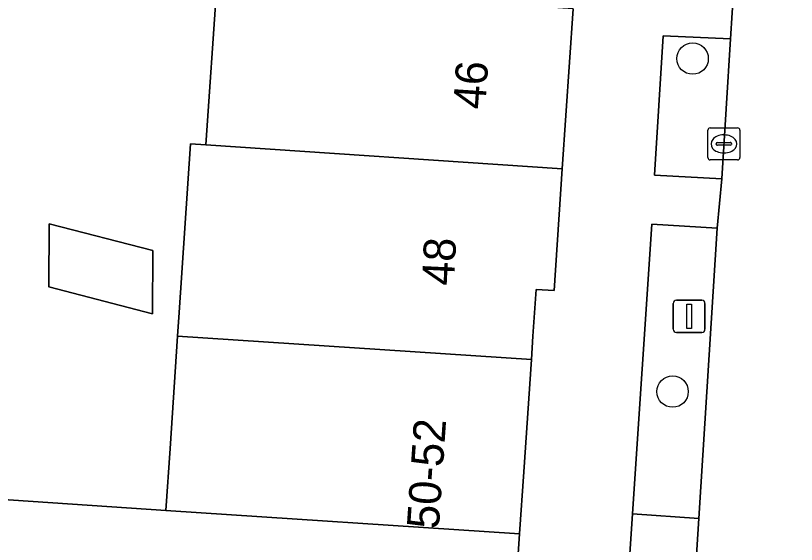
# Model space of a CAD drawing. Extents: x 159960 to 160866, y 382700 to 383354.
# Drawn here: x 160554.15 to 160578.46, y 382895.53 to 382911.98 of the extents above; entities that cross this region are included whole.
import ezdxf

# ---------------------------------------------------------------- set-up
doc = ezdxf.new("R2010")
doc.units = 0
for name, color, linetype in [('IMGEO_Boom', 7, 'Continuous'), ('IMGEO_Erf', 7, 'Continuous'), ('IMGEO_Groenvoorziening', 7, 'Continuous'), ('IMGEO_Kolk', 7, 'Continuous'), ('IMGEO_Lichtmast', 7, 'Continuous'), ('IMGEO_Pand', 7, 'Continuous'), ('IMGEO_Pand_nummerreeks', 7, 'Continuous'), ('IMGEO_Rijbaan_lokaal_open', 7, 'Continuous'), ('IMGEO_Voetpad_open', 7, 'Continuous')]:
    doc.layers.add(name, color=color, linetype=linetype)

msp = doc.modelspace()

# ---------------------------------------------------------------- linework, layer by layer
at = {"layer": 'IMGEO_Boom'}
for centre in [(160575.234, 382910.647), (160574.61, 382900.287)]:
    msp.add_circle(centre, 0.489, dxfattribs=at)
at = {"layer": 'IMGEO_Erf'}
msp.add_lwpolyline([(160552.857, 382896.986), (160558.833, 382896.589), (160558.964, 382898.52), (160559.2, 382902.014), (160559.249, 382902.745), (160559.604, 382907.994), (160560.082, 382907.962), (160560.418, 382912.933)], dxfattribs=at)
msp.add_lwpolyline([(160555.191, 382903.543), (160555.201, 382905.51), (160558.429, 382904.671), (160558.419, 382902.703)], close=True, dxfattribs=at)
at = {"layer": 'IMGEO_Groenvoorziening'}
for points in [[(160576.412, 382911.263), (160574.321, 382911.355), (160574.046, 382907.023), (160576.142, 382906.91)], [(160575.423, 382896.333), (160575.998, 382905.366), (160573.959, 382905.499), (160573.359, 382896.487)], [(160574.978, 382889.347), (160575.423, 382896.333), (160573.359, 382896.487), (160572.894, 382889.502)]]:
    msp.add_lwpolyline(points, close=True, dxfattribs=at)
at = {"layer": 'IMGEO_Kolk'}
for p, q in [((160575.707, 382907.566), (160575.707, 382908.418)), ((160575.782, 382908.492), (160576.634, 382908.492)), ((160576.195, 382908.272), (160576.22, 382908.272)), ((160576.708, 382908.418), (160576.708, 382907.566)), ((160576.009, 382908.035), (160576.407, 382908.035)), ((160575.966, 382907.986), (160575.966, 382907.998)), ((160576.404, 382907.949), (160576.006, 382907.949)), ((160576.45, 382907.998), (160576.45, 382907.986)), ((160576.218, 382907.712), (160576.193, 382907.712)), ((160576.634, 382907.492), (160575.782, 382907.492))]:
    msp.add_line(p, q, dxfattribs=at)
for points in [[(160575.707, 382907.566), (160575.707, 382908.418)], [(160575.782, 382908.492), (160576.634, 382908.492)], [(160576.708, 382908.418), (160576.708, 382907.566)], [(160576.634, 382907.492), (160575.782, 382907.492)]]:
    msp.add_lwpolyline(points, dxfattribs=at)
for centre, radius, start, end in [((160575.784, 382908.416), 0.0765, 91.552, 178.448), ((160575.784, 382908.416), 0.0765, 91.552, 178.448), ((160576.632, 382908.416), 0.0765, 1.552, 88.448), ((160576.632, 382908.416), 0.0765, 1.552, 88.448), ((160576.006, 382907.995), 0.0403, 85.8775, 175.7526), ((160576.411, 382907.997), 0.0386, 1.7309, 96.639), ((160576.003, 382907.985), 0.0366, 178.938, 274.7102), ((160576.407, 382907.992), 0.043, 264.8664, 352.4533), ((160575.784, 382907.568), 0.0765, 181.552, 268.448), ((160575.784, 382907.568), 0.0765, 181.552, 268.448), ((160576.632, 382907.568), 0.0765, 271.552, 358.448), ((160576.632, 382907.568), 0.0765, 271.552, 358.448)]:
    msp.add_arc(centre, radius, start, end, dxfattribs=at)
for centre, major_axis, ratio, start_param, end_param in [((160576.194, 382907.992), (-0.387, 0.002), 0.722429, 4.712389, 7.853982), ((160576.219, 382907.992), (-0.39, 0.002), 0.717154, 1.570796, 4.712389)]:
    msp.add_ellipse(centre, major_axis=major_axis, ratio=ratio, start_param=start_param, end_param=end_param, dxfattribs=at)
at = {"layer": 'IMGEO_Lichtmast'}
for p, q in [((160574.629, 382902.227), (160574.629, 382903.027)), ((160574.629, 382903.027), (160574.629, 382902.227)), ((160574.729, 382903.127), (160575.519, 382903.127)), ((160575.519, 382903.127), (160574.729, 382903.127)), ((160575.619, 382903.027), (160575.619, 382902.227)), ((160575.619, 382902.227), (160575.619, 382903.027)), ((160575.519, 382902.127), (160574.729, 382902.127)), ((160574.729, 382902.127), (160575.519, 382902.127))]:
    msp.add_line(p, q, dxfattribs=at)
msp.add_lwpolyline([(160575.049, 382903.002), (160575.199, 382903.002), (160575.199, 382902.252), (160575.049, 382902.252), (160575.049, 382903.002)], dxfattribs=at)
for centre, start, end in [((160574.729, 382903.027), 90, 180), ((160574.729, 382903.027), 90, 180), ((160575.519, 382903.027), 0, 90), ((160575.519, 382903.027), 360, 90), ((160574.729, 382902.227), 180, 270), ((160574.729, 382902.227), 180, 270), ((160575.519, 382902.227), 270, 0), ((160575.519, 382902.227), 270, 0)]:
    msp.add_arc(centre, 0.1, start, end, dxfattribs=at)
at = {"layer": 'IMGEO_Pand'}
for points in [[(160560.418, 382912.933), (160560.082, 382907.962), (160571.174, 382907.212), (160571.511, 382912.196)], [(160559.2, 382902.014), (160570.214, 382901.282), (160570.263, 382902.012), (160570.361, 382903.466), (160570.918, 382903.429), (160571.174, 382907.212), (160560.082, 382907.962), (160559.604, 382907.994), (160559.249, 382902.745)], [(160555.191, 382903.543), (160558.419, 382902.703), (160558.429, 382904.671), (160555.201, 382905.51)], [(160559.2, 382902.014), (160558.964, 382898.52), (160558.833, 382896.589), (160569.847, 382895.857), (160569.977, 382897.787), (160570.214, 382901.282)], [(160569.847, 382895.857), (160558.833, 382896.589), (160552.857, 382896.986), (160552.795, 382896.076), (160552.96, 382896.065), (160552.651, 382891.528), (160556.037, 382891.294), (160558.466, 382891.163), (160569.48, 382890.432), (160569.593, 382892.102)]]:
    msp.add_lwpolyline(points, close=True, dxfattribs=at)
at = {"layer": 'IMGEO_Rijbaan_lokaal_open'}
msp.add_lwpolyline([(160578.811, 382879.134), (160578.938, 382881.122), (160579.066, 382883.133), (160579.079, 382883.337), (160581.948, 382927.486), (160582.398, 382933.745), (160577.849, 382934.058), (160577.566, 382929.1), (160577.42, 382927.341), (160577.386, 382926.4), (160577.048, 382921.391), (160576.946, 382919.875), (160576.637, 382914.885), (160576.513, 382912.893), (160576.412, 382911.263), (160576.142, 382906.91), (160575.998, 382905.366), (160575.423, 382896.333), (160574.978, 382889.347), (160574.408, 382880.398), (160574.172, 382878.219)], dxfattribs=at)
at = {"layer": 'IMGEO_Voetpad_open'}
for points in [[(160570.589, 382855.637), (160572.294, 382880.565), (160574.408, 382880.398), (160574.978, 382889.347), (160572.894, 382889.502), (160573.359, 382896.487), (160573.959, 382905.499), (160575.998, 382905.366), (160576.142, 382906.91), (160574.046, 382907.023), (160574.321, 382911.355), (160576.412, 382911.263), (160576.513, 382912.893), (160574.421, 382912.946), (160574.552, 382915.005), (160574.869, 382919.995), (160576.946, 382919.875), (160577.048, 382921.391), (160574.956, 382921.512), (160575.266, 382926.502), (160577.386, 382926.4), (160577.42, 382927.341), (160577.566, 382929.1)], [(160571.511, 382912.196), (160571.174, 382907.212), (160570.918, 382903.429), (160570.361, 382903.466), (160570.263, 382902.012), (160570.214, 382901.282), (160569.977, 382897.787), (160569.847, 382895.857), (160569.593, 382892.102), (160569.48, 382890.432), (160569.209, 382886.416), (160569.108, 382884.914), (160568.825, 382880.731), (160568.735, 382879.396)]]:
    msp.add_lwpolyline(points, dxfattribs=at)

# ---------------------------------------------------------------- texts
at = {"layer": 'IMGEO_Pand_nummerreeks'}
for s, rotation, p in [('46', 86.1333, (160568.773, 382909.052)), ('48', 87.2201, (160567.802, 382903.568)), ('50-52', 86.1332, (160567.33, 382895.994))]:
    msp.add_text(s, height=1, rotation=rotation, dxfattribs=at).set_placement(p)

doc.saveas('drawing.dxf')
